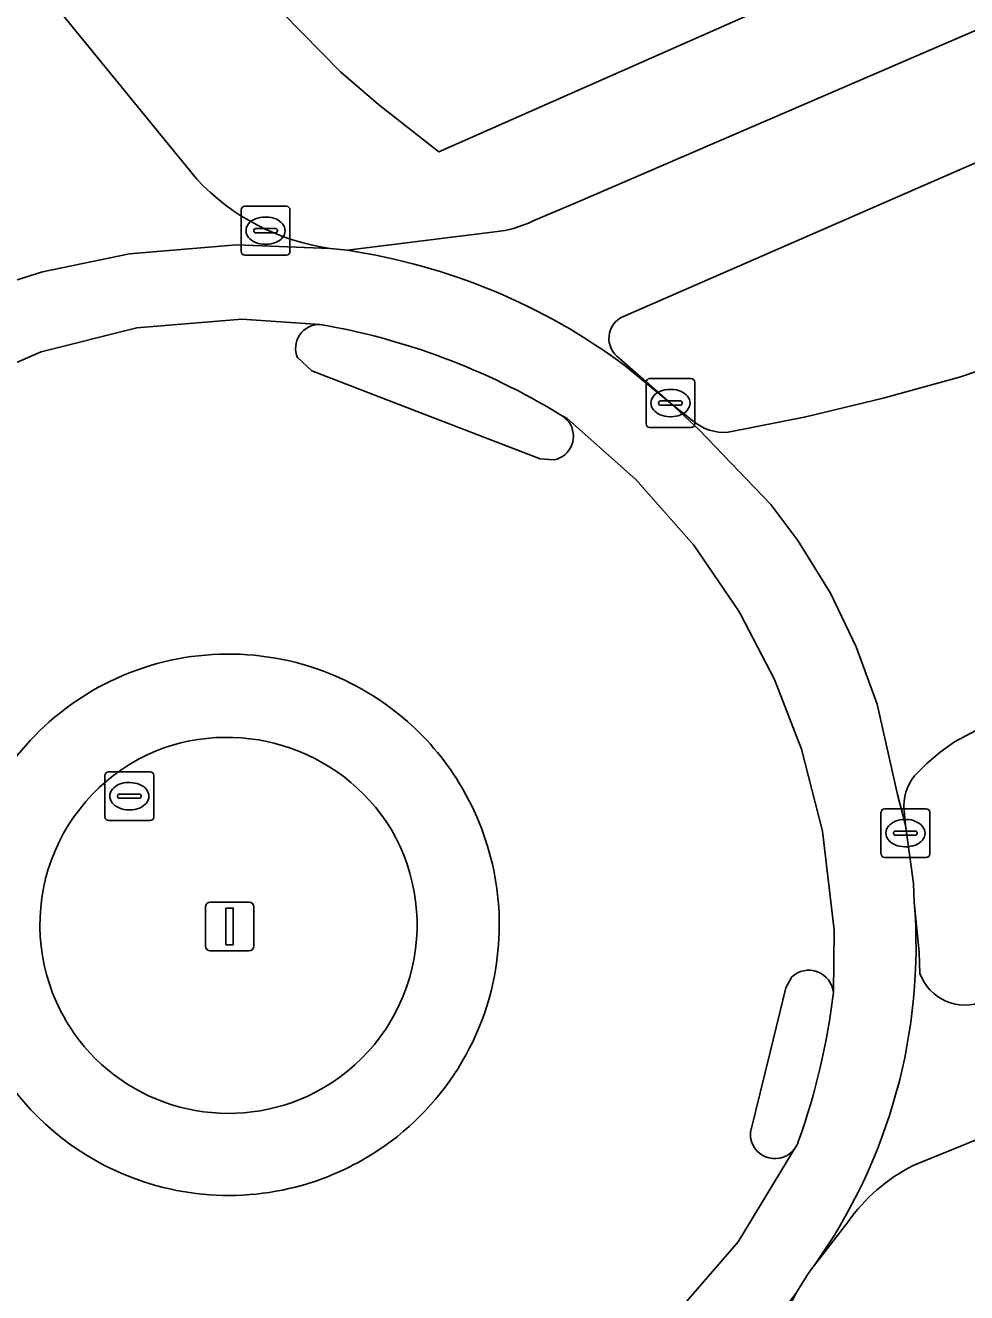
# Model space of a CAD drawing. Extents: x 158086 to 159499, y 382904 to 383981.
# Drawn here: x 158964.92 to 158984.21, y 383235.68 to 383261.65 of the extents above; entities that cross this region are included whole.
import ezdxf

# ---------------------------------------------------------------- set-up
doc = ezdxf.new("R2010")
doc.units = 0
for name, color, linetype in [('IMGEO_Erf', 7, 'Continuous'), ('IMGEO_Fietspad_gesloten', 7, 'Continuous'), ('IMGEO_Groenvoorziening', 7, 'Continuous'), ('IMGEO_Kolk', 7, 'Continuous'), ('IMGEO_Lichtmast', 7, 'Continuous'), ('IMGEO_Rijbaan_lokaal_gesloten', 7, 'Continuous'), ('IMGEO_Rioolput', 7, 'Continuous'), ('IMGEO_Verkeerseiland_open', 7, 'Continuous'), ('IMGEO_Voetpad_open', 7, 'Continuous')]:
    doc.layers.add(name, color=color, linetype=linetype)

msp = doc.modelspace()

# ---------------------------------------------------------------- linework, layer by layer
at = {"layer": 'IMGEO_Erf'}
msp.add_lwpolyline([(158969.199, 383263.015), (158970.193, 383261.907), (158971.382, 383260.697), (158972.16, 383260.029), (158973.394, 383259.056), (158984.683, 383264.047), (158991.043, 383266.586), (158990.595, 383268.125), (158988.049, 383267.384), (158987.103, 383270.633), (158989.649, 383271.374), (158989.089, 383273.297), (158988.513, 383275.284), (158987.037, 383280.199), (158985.221, 383286.244)], dxfattribs=at)
at = {"layer": 'IMGEO_Fietspad_gesloten'}
for points in [[(159081.026, 383289.212), (159058.204, 383284.486), (159052.986, 383283.43), (159047.777, 383282.332), (159042.577, 383281.192), (159038.259, 383280.214), (159033.955, 383279.18), (159029.665, 383278.087), (159024.026, 383276.423), (159018.421, 383274.644), (159012.854, 383272.752), (159009.122, 383271.358), (159005.395, 383269.952), (159001.672, 383268.534), (158997.265, 383266.818), (158992.867, 383265.076), (158988.479, 383263.309), (158976.201, 383258.014), (158975.327, 383257.641)], [(158983.111, 383238.281), (159003.122, 383246.429), (159009.006, 383248.848), (159020.072, 383253.3), (159024.411, 383255.076), (159029.098, 383256.609), (159033.826, 383258.014), (159038.591, 383259.288), (159043.68, 383260.604), (159048.777, 383261.889), (159053.882, 383263.144), (159058.345, 383264.24), (159062.811, 383265.325), (159067.279, 383266.4), (159070.408, 383267.13)], [(158977.177, 383255.684), (158985.673, 383259.393)], [(158974.541, 383257.416), (158971.524, 383257.038)], [(158977.212, 383254.671), (158978.14, 383253.908), (158977.092, 383254.825)], [(158983.249, 383242.22), (158983.239, 383242.648), (158983.137, 383243.676)], [(158981.09, 383236.238), (158981.774, 383237.119)]]:
    msp.add_lwpolyline(points, dxfattribs=at)
for centre, radius, start, end in [((158974.32, 383259.672), 2.267, 275.587, 296.3615), ((158969.64, 383244.493), 12.686, 53.3522, 81.4595), ((158977.376, 383255.231), 0.495, 113.6529, 235.0448), ((158971.885, 383242.772), 11.288, 324.6315, 4.5938), ((158984.178, 383242.557), 0.988, 199.935, 292.9755), ((158984.741, 383235.055), 3.614, 116.8087, 145.1797)]:
    msp.add_arc(centre, radius, start, end, dxfattribs=at)
at = {"layer": 'IMGEO_Groenvoorziening'}
for centre, radius, start, end in [((158969.055, 383243.115), 3.942, 31.4819, 114.5125), ((158969.086, 383243.214), 3.865, 115.5282, 210.1091), ((158969.084, 383243.215), 3.866, 297.436, 30.4375), ((158969.257, 383243.327), 4.071, 210.2779, 217.2937), ((158969.085, 383243.217), 3.867, 217.5345, 297.4054)]:
    msp.add_arc(centre, radius, start, end, dxfattribs=at)
at = {"layer": 'IMGEO_Kolk'}
for p, q in [((158969.344, 383257.014), (158969.344, 383257.866)), ((158969.419, 383257.94), (158970.271, 383257.94)), ((158969.832, 383257.72), (158969.857, 383257.72)), ((158970.345, 383257.866), (158970.345, 383257.014)), ((158969.603, 383257.434), (158969.603, 383257.446)), ((158969.646, 383257.483), (158970.044, 383257.483)), ((158970.087, 383257.446), (158970.087, 383257.434)), ((158970.041, 383257.397), (158969.643, 383257.397)), ((158970.271, 383256.94), (158969.419, 383256.94)), ((158969.855, 383257.16), (158969.83, 383257.16)), ((158977.64, 383253.482), (158977.64, 383254.334)), ((158977.715, 383254.408), (158978.567, 383254.408)), ((158978.641, 383254.334), (158978.641, 383253.482)), ((158978.128, 383254.188), (158978.153, 383254.188)), ((158977.899, 383253.902), (158977.899, 383253.914)), ((158978.337, 383253.865), (158977.939, 383253.865)), ((158977.942, 383253.951), (158978.34, 383253.951)), ((158978.383, 383253.914), (158978.383, 383253.902)), ((158978.151, 383253.628), (158978.126, 383253.628)), ((158978.567, 383253.408), (158977.715, 383253.408)), ((158982.455, 383244.668), (158982.455, 383245.52)), ((158982.53, 383245.594), (158983.382, 383245.594)), ((158983.456, 383245.52), (158983.456, 383244.668)), ((158982.943, 383245.374), (158982.968, 383245.374)), ((158982.714, 383245.088), (158982.714, 383245.1)), ((158983.152, 383245.051), (158982.754, 383245.051)), ((158982.757, 383245.137), (158983.155, 383245.137)), ((158983.198, 383245.1), (158983.198, 383245.088)), ((158982.966, 383244.814), (158982.941, 383244.814)), ((158983.382, 383244.594), (158982.53, 383244.594))]:
    msp.add_line(p, q, dxfattribs=at)
for points in [[(158969.344, 383257.014), (158969.344, 383257.866)], [(158969.419, 383257.94), (158970.271, 383257.94)], [(158970.345, 383257.866), (158970.345, 383257.014)], [(158970.271, 383256.94), (158969.419, 383256.94)], [(158977.64, 383253.482), (158977.64, 383254.334)], [(158977.715, 383254.408), (158978.567, 383254.408)], [(158978.641, 383254.334), (158978.641, 383253.482)], [(158978.567, 383253.408), (158977.715, 383253.408)], [(158982.455, 383244.668), (158982.455, 383245.52)], [(158982.53, 383245.594), (158983.382, 383245.594)], [(158983.456, 383245.52), (158983.456, 383244.668)], [(158983.382, 383244.594), (158982.53, 383244.594)]]:
    msp.add_lwpolyline(points, dxfattribs=at)
for centre, radius, start, end in [((158969.421, 383257.864), 0.0765, 91.552, 178.448), ((158969.421, 383257.864), 0.0765, 91.552, 178.448), ((158970.269, 383257.864), 0.0765, 1.552, 88.448), ((158970.269, 383257.864), 0.0765, 1.552, 88.448), ((158969.643, 383257.443), 0.0403, 85.8775, 175.7526), ((158969.64, 383257.433), 0.0366, 178.938, 274.7102), ((158970.044, 383257.44), 0.043, 264.8664, 352.4533), ((158970.048, 383257.445), 0.0386, 1.7309, 96.639), ((158969.421, 383257.016), 0.0765, 181.552, 268.448), ((158969.421, 383257.016), 0.0765, 181.552, 268.448), ((158970.269, 383257.016), 0.0765, 271.552, 358.448), ((158970.269, 383257.016), 0.0765, 271.552, 358.448), ((158977.717, 383254.332), 0.0765, 91.552, 178.448), ((158977.717, 383254.332), 0.0765, 91.552, 178.448), ((158978.565, 383254.332), 0.0765, 1.552, 88.448), ((158978.565, 383254.332), 0.0765, 1.552, 88.448), ((158977.939, 383253.911), 0.0403, 85.8775, 175.7526), ((158977.936, 383253.901), 0.0366, 178.938, 274.7102), ((158978.34, 383253.908), 0.043, 264.8664, 352.4533), ((158978.344, 383253.913), 0.0386, 1.7309, 96.639), ((158977.717, 383253.484), 0.0765, 181.552, 268.448), ((158977.717, 383253.484), 0.0765, 181.552, 268.448), ((158978.565, 383253.484), 0.0765, 271.552, 358.448), ((158978.565, 383253.484), 0.0765, 271.552, 358.448), ((158982.532, 383245.518), 0.0765, 91.552, 178.448), ((158982.532, 383245.518), 0.0765, 91.552, 178.448), ((158983.38, 383245.518), 0.0765, 1.552, 88.448), ((158983.38, 383245.518), 0.0765, 1.552, 88.448), ((158982.754, 383245.097), 0.0403, 85.8775, 175.7526), ((158982.751, 383245.087), 0.0366, 178.938, 274.7102), ((158983.155, 383245.094), 0.043, 264.8664, 352.4533), ((158983.159, 383245.099), 0.0386, 1.7309, 96.639), ((158982.532, 383244.67), 0.0765, 181.552, 268.448), ((158982.532, 383244.67), 0.0765, 181.552, 268.448), ((158983.38, 383244.67), 0.0765, 271.552, 358.448), ((158983.38, 383244.67), 0.0765, 271.552, 358.448)]:
    msp.add_arc(centre, radius, start, end, dxfattribs=at)
for centre, major_axis, ratio, start_param, end_param in [((158969.831, 383257.44), (-0.387, 0.002), 0.722429, 4.712389, 7.853982), ((158969.856, 383257.44), (-0.39, 0.002), 0.717154, 1.570796, 4.712389), ((158978.127, 383253.908), (-0.387, 0.002), 0.722429, 4.712389, 7.853982), ((158978.152, 383253.908), (-0.39, 0.002), 0.717154, 1.570796, 4.712389), ((158982.942, 383245.094), (-0.387, 0.002), 0.722429, 4.712389, 7.853982), ((158982.967, 383245.094), (-0.39, 0.002), 0.717154, 1.570796, 4.712389)]:
    msp.add_ellipse(centre, major_axis=major_axis, ratio=ratio, start_param=start_param, end_param=end_param, dxfattribs=at)
at = {"layer": 'IMGEO_Lichtmast'}
for p, q in [((158968.713, 383243.682), (158969.503, 383243.682)), ((158969.503, 383243.682), (158968.713, 383243.682)), ((158968.613, 383242.782), (158968.613, 383243.582)), ((158968.613, 383243.582), (158968.613, 383242.782)), ((158969.603, 383243.582), (158969.603, 383242.782)), ((158969.603, 383242.782), (158969.603, 383243.582)), ((158969.503, 383242.682), (158968.713, 383242.682)), ((158968.713, 383242.682), (158969.503, 383242.682))]:
    msp.add_line(p, q, dxfattribs=at)
msp.add_lwpolyline([(158969.033, 383243.557), (158969.183, 383243.557), (158969.183, 383242.807), (158969.033, 383242.807), (158969.033, 383243.557)], dxfattribs=at)
for centre, start, end in [((158968.713, 383243.582), 90, 180), ((158968.713, 383243.582), 90, 180), ((158969.503, 383243.582), 0, 90), ((158969.503, 383243.582), 360, 90), ((158968.713, 383242.782), 180, 270), ((158968.713, 383242.782), 180, 270), ((158969.503, 383242.782), 270, 0), ((158969.503, 383242.782), 270, 0)]:
    msp.add_arc(centre, 0.1, start, end, dxfattribs=at)
at = {"layer": 'IMGEO_Rijbaan_lokaal_gesloten'}
for points in [[(159061.088, 383277.996), (159053.458, 383276.392), (159049.017, 383275.434), (159044.582, 383274.452), (159040.152, 383273.444), (159035.666, 383272.339), (159031.206, 383271.131), (159026.776, 383269.819), (159022.694, 383268.484), (159018.627, 383267.105), (159014.574, 383265.682), (159010.513, 383264.312), (159006.473, 383262.883), (159002.453, 383261.396), (158998.158, 383259.724), (158989.781, 383256.451), (158987.981, 383255.787), (158986.678, 383255.331), (158985.372, 383254.882), (158984.063, 383254.441), (158982.498, 383254.005), (158980.917, 383253.628), (158979.324, 383253.311)], [(158968.434, 383258.496), (158965.488, 383262.11), (158965.388, 383262.217)], [(158971.524, 383257.038), (158971.166, 383257.075), (158969.247, 383257.147), (158967.055, 383256.964), (158965.272, 383256.597), (158963.577, 383256.063), (158963.081, 383255.818), (158962.629, 383255.594), (158961.501, 383254.978), (158960.699, 383254.431), (158959.489, 383253.433), (158958.827, 383252.761), (158957.433, 383250.959), (158956.896, 383250.032), (158956.377, 383248.915)], [(158963.577, 383256.063), (158965.272, 383256.597), (158967.055, 383256.964), (158969.247, 383257.147), (158971.166, 383257.075)], [(158970.956, 383255.519), (158969.36, 383255.627), (158967.204, 383255.448), (158965.244, 383254.959), (158963.238, 383254.092), (158962.516, 383253.679), (158961.328, 383252.84), (158959.889, 383251.513), (158958.52, 383249.769), (158957.619, 383248.13)], [(158957.619, 383248.13), (158958.52, 383249.769), (158959.889, 383251.513), (158961.328, 383252.84), (158962.516, 383253.679), (158963.238, 383254.092), (158965.244, 383254.959), (158967.204, 383255.448), (158969.36, 383255.627), (158970.956, 383255.519)], [(158975.758, 383252.742), (158975.474, 383252.764), (158973.043, 383253.701), (158970.793, 383254.567), (158970.499, 383254.838)], [(158982.378, 383247.736), (158981.947, 383248.914), (158981.418, 383250.009), (158980.752, 383251.092), (158980.199, 383251.826), (158978.728, 383253.36), (158978.14, 383253.908), (158977.212, 383254.671)], [(158978.601, 383253.544), (158978.14, 383253.908), (158978.728, 383253.36), (158980.199, 383251.826), (158980.752, 383251.092), (158981.418, 383250.009), (158981.947, 383248.914), (158982.378, 383247.736), (158982.79, 383245.889), (158982.96, 383245.258), (158982.928, 383245.557)], [(158981.481, 383241.829), (158981.494, 383243.103), (158981.258, 383245.137), (158980.826, 383246.816), (158980.273, 383248.244), (158979.577, 383249.58), (158979.544, 383249.642), (158978.623, 383250.995), (158977.434, 383252.34), (158976.023, 383253.594), (158975.876, 383253.676)], [(158975.876, 383253.676), (158976.023, 383253.594), (158977.434, 383252.34), (158978.623, 383250.995), (158979.544, 383249.642), (158979.577, 383249.58), (158980.273, 383248.244), (158980.826, 383246.816), (158981.258, 383245.137), (158981.494, 383243.103), (158981.481, 383241.829)], [(158983.142, 383246.27), (158983.397, 383246.522), (158983.67, 383246.755), (158983.959, 383246.967), (158987.349, 383248.759)], [(158983.137, 383243.676), (158983.121, 383244.059), (158982.96, 383245.258), (158982.79, 383245.889), (158982.378, 383247.736)], [(158979.782, 383238.846), (158979.783, 383238.963), (158980.184, 383240.604), (158980.507, 383241.926), (158980.628, 383242.148)], [(158966.244, 383231.021), (158967.989, 383230.893), (158970.222, 383231.055), (158972.245, 383231.516), (158973.666, 383232.037), (158974.559, 383232.458), (158976.508, 383233.668), (158977.992, 383234.942), (158979.527, 383236.721), (158980.685, 383238.626)], [(158980.685, 383238.626), (158979.527, 383236.721), (158977.992, 383234.942), (158976.508, 383233.668), (158974.559, 383232.458), (158973.666, 383232.037), (158972.245, 383231.516), (158970.222, 383231.055), (158967.989, 383230.893), (158966.244, 383231.021)], [(158966.921, 383229.464), (158968.975, 383229.253), (158970.987, 383229.346), (158972.518, 383229.62), (158974.331, 383230.187), (158975.069, 383230.52), (158975.268, 383230.62), (158976.156, 383231.083), (158977.456, 383232.064), (158978.78, 383233.293), (158979.754, 383234.377), (158980.726, 383235.677)], [(158980.726, 383235.677), (158979.754, 383234.377), (158978.78, 383233.293), (158977.456, 383232.064), (158976.156, 383231.083)]]:
    msp.add_lwpolyline(points, dxfattribs=at)
for centre, radius, start, end in [((158971.819, 383261.668), 4.639, 223.1342, 261.905), ((158969.64, 383244.493), 12.686, 53.3522, 81.4595), ((158970.95, 383255.029), 0.49, 89.2711, 203), ((158968.584, 383241.698), 14.023, 58.6676, 80.2612), ((158975.306, 383252.827), 1.022, 42.6656, 56.1318), ((158979.243, 383254.298), 0.991, 229.591, 274.684), ((158975.653, 383253.229), 0.499, 282.187, 35.6393), ((158969.087, 383243.221), 5.543, 67.9605, 115.8595), ((158969.084, 383243.215), 5.55, 31.5311, 67.9612), ((158969.087, 383243.215), 5.549, 115.8388, 161.1922), ((158983.924, 383245.647), 1, 141.431, 185.1557), ((158969.08, 383243.215), 5.553, 349.1251, 31.5075), ((158971.885, 383242.772), 11.288, 324.6315, 4.5938), ((158969.087, 383243.217), 5.547, 297.1115, 349.0921), ((158980.975, 383241.775), 0.509, 6.081, 132.91), ((158967.707, 383243.466), 13.871, 340.287, 353.2235), ((158969.083, 383243.211), 5.541, 216.4272, 251.7486), ((158980.28, 383238.928), 0.505, 189.2937, 323.3216), ((158980.266, 383238.934), 0.52, 323.6258, 343.5292), ((158969.087, 383243.217), 5.548, 251.7337, 297.1109), ((158984.835, 383233.41), 4.693, 142.9371, 151.1085), ((158984.57, 383233.549), 4.394, 151.0304, 161.8845)]:
    msp.add_arc(centre, radius, start, end, dxfattribs=at)
at = {"layer": 'IMGEO_Rioolput'}
for p, q in [((158966.553, 383245.425), (158966.553, 383246.277)), ((158966.628, 383246.351), (158967.48, 383246.351)), ((158967.554, 383246.277), (158967.554, 383245.425)), ((158967.041, 383246.131), (158967.066, 383246.131)), ((158966.812, 383245.845), (158966.812, 383245.857)), ((158967.25, 383245.808), (158966.852, 383245.808)), ((158966.855, 383245.894), (158967.253, 383245.894)), ((158967.296, 383245.857), (158967.296, 383245.845)), ((158967.064, 383245.571), (158967.039, 383245.571)), ((158967.48, 383245.351), (158966.628, 383245.351))]:
    msp.add_line(p, q, dxfattribs=at)
for points in [[(158966.553, 383245.425), (158966.553, 383246.277)], [(158966.628, 383246.351), (158967.48, 383246.351)], [(158967.554, 383246.277), (158967.554, 383245.425)], [(158967.48, 383245.351), (158966.628, 383245.351)]]:
    msp.add_lwpolyline(points, dxfattribs=at)
for centre, radius, start, end in [((158966.63, 383246.275), 0.0765, 91.552, 178.448), ((158966.63, 383246.275), 0.0765, 91.552, 178.448), ((158967.478, 383246.275), 0.0765, 1.552, 88.448), ((158967.478, 383246.275), 0.0765, 1.552, 88.448), ((158966.852, 383245.854), 0.0403, 85.8775, 175.7526), ((158966.849, 383245.844), 0.0366, 178.938, 274.7102), ((158967.253, 383245.851), 0.043, 264.8664, 352.4533), ((158967.257, 383245.856), 0.0386, 1.7309, 96.639), ((158966.63, 383245.427), 0.0765, 181.552, 268.448), ((158966.63, 383245.427), 0.0765, 181.552, 268.448), ((158967.478, 383245.427), 0.0765, 271.552, 358.448), ((158967.478, 383245.427), 0.0765, 271.552, 358.448)]:
    msp.add_arc(centre, radius, start, end, dxfattribs=at)
for centre, major_axis, ratio, start_param, end_param in [((158967.04, 383245.851), (-0.387, 0.002), 0.722429, 4.712389, 7.853982), ((158967.065, 383245.851), (-0.39, 0.002), 0.717154, 1.570796, 4.712389)]:
    msp.add_ellipse(centre, major_axis=major_axis, ratio=ratio, start_param=start_param, end_param=end_param, dxfattribs=at)
at = {"layer": 'IMGEO_Verkeerseiland_open'}
for points in [[(158970.499, 383254.838), (158970.793, 383254.567), (158973.043, 383253.701), (158975.474, 383252.764), (158975.758, 383252.742)], [(158980.628, 383242.148), (158980.507, 383241.926), (158980.184, 383240.604), (158979.783, 383238.963), (158979.782, 383238.846)]]:
    msp.add_lwpolyline(points, dxfattribs=at)
for centre, radius, start, end in [((158970.95, 383255.029), 0.49, 89.2711, 203), ((158968.584, 383241.698), 14.023, 58.6676, 80.2612), ((158975.306, 383252.827), 1.022, 42.6656, 56.1318), ((158975.653, 383253.229), 0.499, 282.187, 35.6393), ((158969.087, 383243.221), 5.543, 67.9605, 115.8595), ((158969.084, 383243.215), 5.55, 31.5311, 67.9612), ((158969.087, 383243.215), 5.549, 115.8388, 161.1922), ((158969.055, 383243.115), 3.942, 31.4819, 114.5125), ((158969.086, 383243.214), 3.865, 115.5282, 210.1091), ((158969.08, 383243.215), 5.553, 349.1251, 31.5075), ((158969.084, 383243.215), 3.866, 297.436, 30.4375), ((158969.087, 383243.217), 5.547, 297.1115, 349.0921), ((158980.975, 383241.775), 0.509, 6.081, 132.91), ((158967.707, 383243.466), 13.871, 340.287, 353.2235), ((158969.257, 383243.327), 4.071, 210.2779, 217.2937), ((158969.085, 383243.217), 3.867, 217.5345, 297.4054), ((158969.083, 383243.211), 5.541, 216.4272, 251.7486), ((158980.28, 383238.928), 0.505, 189.2937, 323.3216), ((158980.266, 383238.934), 0.52, 323.6258, 343.5292), ((158969.087, 383243.217), 5.548, 251.7337, 297.1109)]:
    msp.add_arc(centre, radius, start, end, dxfattribs=at)
at = {"layer": 'IMGEO_Voetpad_open'}
for points in [[(158975.327, 383257.641), (158976.201, 383258.014), (158988.479, 383263.309), (158992.867, 383265.076), (158997.265, 383266.818), (159001.672, 383268.534), (159005.395, 383269.952), (159009.122, 383271.358), (159012.854, 383272.752), (159018.421, 383274.644), (159024.026, 383276.423), (159029.665, 383278.087), (159033.955, 383279.18), (159038.259, 383280.214), (159042.577, 383281.192), (159047.777, 383282.332), (159052.986, 383283.43), (159058.204, 383284.486), (159081.026, 383289.212)], [(159057.17, 383286.552), (159046.645, 383284.291), (159035.966, 383281.809), (159035.886, 383282.01), (159034.505, 383281.545), (159034.494, 383281.82), (159031.831, 383281.03), (159024.468, 383278.876), (159022.247, 383278.217), (159019.781, 383277.486), (159012.65, 383275.051), (159012.639, 383274.741), (159000, 383270.163), (158992.422, 383267.137), (158991.043, 383266.586), (158984.683, 383264.047), (158973.394, 383259.056), (158972.16, 383260.029), (158971.382, 383260.697), (158970.193, 383261.907), (158965.488, 383262.11), (158968.434, 383258.496)], [(159070.408, 383267.13), (159067.279, 383266.4), (159062.811, 383265.325), (159058.345, 383264.24), (159053.882, 383263.144), (159048.777, 383261.889), (159043.68, 383260.604), (159038.591, 383259.288), (159033.826, 383258.014), (159029.098, 383256.609), (159024.411, 383255.076), (159020.072, 383253.3), (159009.006, 383248.848), (159003.122, 383246.429), (158983.111, 383238.281)], [(158988.525, 383258.025), (158995.556, 383260.761), (158995.329, 383261.389), (158987.477, 383258.359), (158986.798, 383259.908), (158985.673, 383259.393), (158977.177, 383255.684)], [(158971.166, 383257.075), (158971.524, 383257.038), (158974.541, 383257.416)], [(158979.324, 383253.311), (158980.917, 383253.628), (158982.498, 383254.005), (158984.063, 383254.441), (158985.372, 383254.882), (158986.678, 383255.331), (158987.981, 383255.787)], [(158977.092, 383254.825), (158978.14, 383253.908), (158978.601, 383253.544)], [(158990.158, 383250.213), (158988.279, 383249.234), (158987.349, 383248.759), (158983.959, 383246.967), (158983.67, 383246.755), (158983.397, 383246.522), (158983.142, 383246.27)], [(158982.928, 383245.557), (158982.96, 383245.258), (158983.121, 383244.059), (158983.137, 383243.676), (158983.239, 383242.648), (158983.249, 383242.22)], [(158981.774, 383237.119), (158981.09, 383236.238)]]:
    msp.add_lwpolyline(points, dxfattribs=at)
for centre, radius, start, end in [((158971.819, 383261.668), 4.639, 223.1342, 261.905), ((158974.32, 383259.672), 2.267, 275.587, 296.3615), ((158977.376, 383255.231), 0.495, 113.6529, 235.0448), ((158979.243, 383254.298), 0.991, 229.591, 274.684), ((158983.924, 383245.647), 1, 141.431, 185.1557), ((158984.178, 383242.557), 0.988, 199.935, 292.9755), ((158984.741, 383235.055), 3.614, 116.8087, 145.1797), ((158984.835, 383233.41), 4.693, 142.9371, 151.1085), ((158984.57, 383233.549), 4.394, 151.0304, 161.8845)]:
    msp.add_arc(centre, radius, start, end, dxfattribs=at)

doc.saveas('drawing.dxf')
